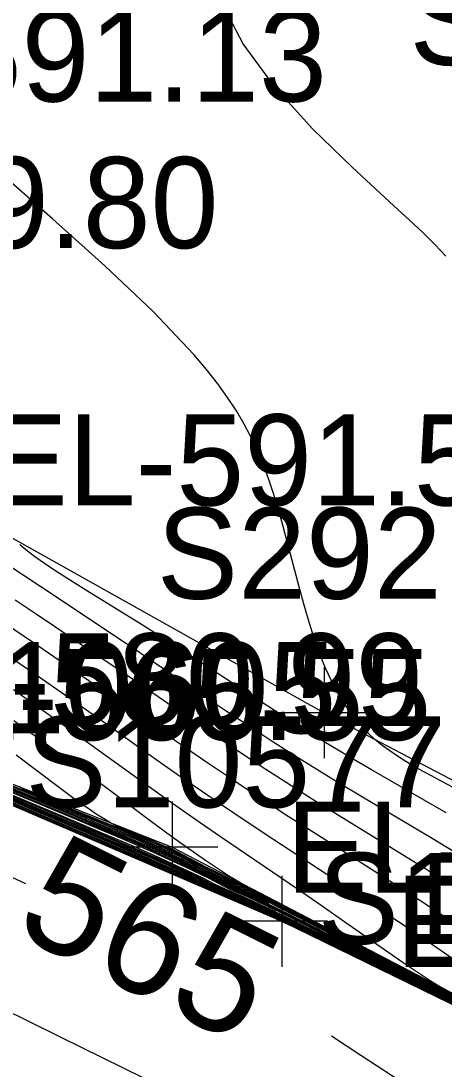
# Model space of a CAD drawing. Extents: x 1729869 to 1735532, y 648588 to 653771.
# Drawn here: x 1730553.15 to 1730571.7, y 652533.27 to 652579.26 of the extents above; entities that cross this region are included whole.
import ezdxf

# ---------------------------------------------------------------- set-up
doc = ezdxf.new("R2010")
doc.units = 0
for name, color, linetype in [('SURVEY - CONTOURS - Index with Text', 7, 'Continuous'), ('SURVEY - CONTOURS - Intermediate with optional Text', 7, 'Continuous'), ('SURVEY - DTM - Breaklines', 7, 'Continuous'), ('SURVEY - DTM - Breaklines - Points - Elevations', 7, 'Continuous'), ('SURVEY - DTM - Breaklines - Points - Locators', 7, 'Continuous'), ('SURVEY - DTM - Breaklines - Points - Numbers', 7, 'Continuous'), ('SURVEY - DTM - Spot Points - Point Numbers', 7, 'Continuous'), ('SURVEY - NON-TRANSPORTATION - Features', 7, 'Continuous'), ('SURVEY - NON-TRANSPORTATION - Features - Points - Elevations', 7, 'Continuous'), ('SURVEY - NON-TRANSPORTATION - Features - Points - Locators', 7, 'Continuous'), ('SURVEY - NON-TRANSPORTATION - Features - Points - Numbers', 7, 'Continuous')]:
    doc.layers.add(name, color=color, linetype=linetype)

msp = doc.modelspace()

# ---------------------------------------------------------------- linework, layer by layer
at = {"layer": 'SURVEY - CONTOURS - Index with Text'}
for points in [[(1730553.373, 652541.398), (1730552.774, 652541.667), (1730549.472, 652543.135), (1730547.163, 652544.157), (1730544.392, 652545.382), (1730542.613, 652546.174), (1730542.112, 652546.4), (1730541.622, 652546.623), (1730540.94, 652546.938), (1730540.335, 652547.224), (1730539.645, 652547.559), (1730539.052, 652547.852), (1730538.163, 652548.301), (1730536.994, 652548.9), (1730532.175, 652551.383), (1730526.102, 652554.497), (1730523.3, 652555.929), (1730521.183, 652557.005), (1730519.4, 652557.903)], [(1730571.988, 652541.356), (1730570.906, 652542.033), (1730567.795, 652543.963), (1730565.968, 652545.089), (1730565.316, 652545.497), (1730564.731, 652545.869), (1730563.883, 652546.417), (1730563.156, 652546.895), (1730562.249, 652547.499), (1730561.167, 652548.229), (1730560.058, 652548.984), (1730557.568, 652550.693), (1730556.278, 652551.57), (1730554.619, 652552.692), (1730553.821, 652553.227), (1730552.899, 652553.84)], [(1730573.015, 652536.041), (1730569.508, 652537.878), (1730566.199, 652539.615), (1730565.045, 652540.216), (1730563.901, 652540.807), (1730562.925, 652541.304), (1730562.37, 652541.583), (1730561.824, 652541.855), (1730561.275, 652542.13), (1730559.817, 652542.9), (1730559.698, 652542.953), (1730559.215, 652543.152), (1730559.021, 652543.235), (1730557.377, 652543.908), (1730557.084, 652544.069), (1730556.77, 652544.256), (1730556.454, 652544.457), (1730556.136, 652544.671), (1730555.815, 652544.897), (1730555.491, 652545.131), (1730554.903, 652545.568), (1730552.948, 652547.043)], [(1730573.404, 652535.524), (1730570.649, 652536.894), (1730567.726, 652538.353), (1730566.306, 652539.054), (1730565.381, 652539.505), (1730564.463, 652539.944), (1730563.507, 652540.388), (1730562.588, 652540.805), (1730562.097, 652541.019), (1730561.015, 652541.484), (1730560.824, 652541.577), (1730560.677, 652541.655), (1730560.506, 652541.738), (1730559.29, 652542.277), (1730558.352, 652542.687), (1730556.9, 652543.314), (1730554.852, 652544.188), (1730551.329, 652545.683)], [(1730564.038, 652540.53), (1730563.71, 652540.694), (1730563.472, 652540.806), (1730563.029, 652540.998), (1730561.804, 652541.645), (1730560.977, 652542.052), (1730560.568, 652542.251), (1730560.02, 652542.512), (1730559.455, 652542.775), (1730558.811, 652543.067), (1730558.3, 652543.292), (1730557.777, 652543.518), (1730556.906, 652543.886), (1730556.007, 652544.26), (1730552.534, 652545.687)], [(1730572.842, 652535.906), (1730570.511, 652537.085), (1730568.019, 652538.349), (1730566.873, 652538.927), (1730566.211, 652539.258)], [(1730574.778, 652529.523), (1730571.295, 652531.755), (1730570.12, 652532.515), (1730568.047, 652533.867), (1730566.767, 652534.704)]]:
    msp.add_lwpolyline(points, dxfattribs=at)
at = {"layer": 'SURVEY - CONTOURS - Intermediate with optional Text'}
for points in [[(1730571.774, 652568.943), (1730571.544, 652569.194), (1730571.294, 652569.456), (1730571.024, 652569.728), (1730570.734, 652570.013), (1730569.313, 652571.332), (1730567.668, 652572.842), (1730565.949, 652574.518), (1730564.305, 652576.333), (1730562.887, 652578.263), (1730561.844, 652580.281)], [(1730572.267, 652545.539), (1730571.668, 652545.855), (1730570.934, 652546.25), (1730570.782, 652546.333), (1730570.396, 652546.55), (1730570.023, 652546.768), (1730569.664, 652546.992), (1730569.318, 652547.226), (1730568.986, 652547.473), (1730568.668, 652547.737), (1730568.351, 652548.035), (1730568.049, 652548.355), (1730567.763, 652548.697), (1730567.494, 652549.06), (1730567.24, 652549.444), (1730567.003, 652549.847), (1730566.753, 652550.328), (1730566.521, 652550.832), (1730566.306, 652551.356), (1730566.105, 652551.898), (1730565.917, 652552.456), (1730565.738, 652553.028), (1730565.537, 652553.722), (1730565.344, 652554.428), (1730565.155, 652555.142), (1730564.78, 652556.582), (1730564.588, 652557.3), (1730564.414, 652557.914), (1730564.229, 652558.527), (1730564.025, 652559.14), (1730563.796, 652559.756), (1730563.535, 652560.378), (1730563.236, 652561.008), (1730562.937, 652561.572), (1730562.598, 652562.147), (1730562.214, 652562.738), (1730561.779, 652563.346), (1730561.288, 652563.975), (1730560.737, 652564.629), (1730558.947, 652566.512), (1730556.829, 652568.519), (1730554.537, 652570.575), (1730552.226, 652572.605)], [(1730571.788, 652544.506), (1730568.514, 652546.401), (1730567.534, 652546.974), (1730567.057, 652547.257), (1730566.411, 652547.646), (1730565.88, 652547.972), (1730565.531, 652548.19), (1730564.878, 652548.605), (1730564.218, 652549.032), (1730563.19, 652549.705), (1730561.622, 652550.733), (1730560.515, 652551.453), (1730559.647, 652552.01), (1730559.036, 652552.397), (1730558.441, 652552.77), (1730556.07, 652554.245), (1730555.168, 652554.81), (1730554.59, 652555.181), (1730554.19, 652555.447), (1730553.808, 652555.715), (1730553.445, 652555.988), (1730553.106, 652556.266)], [(1730572.446, 652542.614), (1730571.174, 652543.379), (1730568.202, 652545.159), (1730566.933, 652545.919), (1730566.118, 652546.413), (1730565.389, 652546.866), (1730564.684, 652547.313), (1730564.126, 652547.673), (1730563.284, 652548.225), (1730562.105, 652549.009), (1730560.796, 652549.887), (1730558.036, 652551.749), (1730556.561, 652552.737), (1730554.748, 652553.946), (1730553.29, 652554.909), (1730551.703, 652555.947)], [(1730558.542, 652532.865), (1730554.917, 652534.65), (1730553.466, 652535.363), (1730552.395, 652535.896), (1730551.339, 652536.423), (1730550.539, 652536.816), (1730549.827, 652537.16), (1730546.93, 652538.537), (1730545.431, 652539.243), (1730543.524, 652540.139), (1730540.159, 652541.734), (1730539.416, 652542.091), (1730538.722, 652542.429), (1730538.042, 652542.766), (1730537.132, 652543.224), (1730536.164, 652543.718), (1730534.602, 652544.525), (1730529.947, 652546.935), (1730525.736, 652549.104), (1730520.3, 652551.895), (1730517.632, 652553.258)], [(1730571.929, 652539.821), (1730571.111, 652540.359), (1730570.209, 652540.944), (1730567.743, 652542.528), (1730566.651, 652543.224), (1730565.408, 652544.013), (1730564.755, 652544.431), (1730564.072, 652544.874), (1730563.091, 652545.518), (1730562.263, 652546.07), (1730561.35, 652546.688), (1730560.359, 652547.366), (1730559.43, 652548.01), (1730557.492, 652549.365), (1730556.365, 652550.146), (1730554.599, 652551.362), (1730553.661, 652552.003), (1730552.519, 652552.776)], [(1730572.101, 652538.089), (1730571.149, 652538.745), (1730570.204, 652539.388), (1730569.272, 652540.014), (1730567.907, 652540.922), (1730566.565, 652541.81), (1730564.2, 652543.358), (1730563.031, 652544.132), (1730561.951, 652544.856), (1730561.063, 652545.461), (1730560.152, 652546.091), (1730559.417, 652546.605), (1730558.468, 652547.278), (1730557, 652548.323), (1730555.686, 652549.249), (1730553.955, 652550.459), (1730552.882, 652551.202)], [(1730571.752, 652536.737), (1730571.473, 652536.905), (1730571.089, 652537.146), (1730570.7, 652537.399), (1730570.306, 652537.663), (1730569.908, 652537.935), (1730569.096, 652538.5), (1730567.356, 652539.719), (1730566.31, 652540.448), (1730565.275, 652541.163), (1730564.176, 652541.914), (1730561.907, 652543.455), (1730560.97, 652544.097), (1730560.234, 652544.609), (1730559.454, 652545.16), (1730558.89, 652545.563), (1730556.497, 652547.293), (1730555.38, 652548.094), (1730554.02, 652549.061), (1730552.819, 652549.908)], [(1730572.602, 652536.281), (1730570.025, 652537.627), (1730568.102, 652538.624), (1730566.873, 652539.259), (1730564.204, 652540.662), (1730563.968, 652540.766), (1730563.693, 652540.913), (1730563.426, 652541.059), (1730563.164, 652541.205), (1730562.905, 652541.355), (1730562.646, 652541.508), (1730562.294, 652541.724), (1730561.942, 652541.95), (1730561.591, 652542.181), (1730561.244, 652542.417), (1730560.902, 652542.654), (1730560.372, 652543.031), (1730559.772, 652543.465), (1730558.822, 652544.168), (1730556.93, 652545.574), (1730555.762, 652546.436), (1730554.624, 652547.265), (1730553.733, 652547.91), (1730552.835, 652548.552)], [(1730572.924, 652535.908), (1730570.745, 652537.016), (1730567.793, 652538.522), (1730566.003, 652539.429), (1730564.896, 652539.985), (1730564.532, 652540.166), (1730564.4, 652540.235), (1730564.285, 652540.288), (1730563.508, 652540.667), (1730563.201, 652540.809), (1730562.567, 652541.082), (1730562.229, 652541.245), (1730561.481, 652541.64), (1730561.128, 652541.815), (1730560.412, 652542.157), (1730559.805, 652542.441), (1730559.302, 652542.671), (1730558.671, 652542.954), (1730558.03, 652543.235), (1730557.375, 652543.516), (1730556.211, 652544.007), (1730553.681, 652545.059), (1730548.101, 652547.365)], [(1730572.913, 652536.046), (1730568.045, 652538.577), (1730564.341, 652540.503), (1730563.929, 652540.716), (1730563.61, 652540.867), (1730562.648, 652541.375), (1730562.155, 652541.631), (1730561.675, 652541.875), (1730561.197, 652542.116), (1730560.723, 652542.35), (1730560.091, 652542.656), (1730559.602, 652542.886), (1730559.097, 652543.116), (1730558.551, 652543.357), (1730558.177, 652543.517), (1730557.676, 652543.729), (1730557.159, 652543.941), (1730556.631, 652544.155), (1730556.094, 652544.368), (1730555.552, 652544.58), (1730554.688, 652544.912), (1730554.528, 652544.973), (1730554.385, 652545.032), (1730554.163, 652545.126), (1730550.212, 652546.736)], [(1730572.029, 652536.127), (1730567.584, 652538.31), (1730566.957, 652538.616), (1730566.338, 652538.915), (1730565.729, 652539.207), (1730564.864, 652539.614), (1730564.159, 652539.939), (1730563.342, 652540.307), (1730562.741, 652540.573), (1730562.133, 652540.839), (1730560.903, 652541.371), (1730549.682, 652546.181)], [(1730573.001, 652535.913), (1730571.395, 652536.733), (1730567.638, 652538.662), (1730565.773, 652539.615), (1730564.556, 652540.23), (1730563.642, 652540.685), (1730563.381, 652540.807), (1730562.876, 652541.025), (1730562.563, 652541.186), (1730561.698, 652541.643), (1730561.302, 652541.839), (1730560.516, 652542.219), (1730559.855, 652542.532), (1730559.312, 652542.783), (1730558.764, 652543.029), (1730558.208, 652543.274), (1730557.64, 652543.519), (1730556.803, 652543.873), (1730555.507, 652544.411), (1730551.004, 652546.264)], [(1730572.802, 652536.058), (1730569.853, 652537.581), (1730565.916, 652539.612), (1730564.428, 652540.374), (1730563.78, 652540.702), (1730563.564, 652540.804), (1730563.378, 652540.884), (1730563.157, 652540.989), (1730562.376, 652541.401), (1730561.913, 652541.643), (1730561.047, 652542.073), (1730560.619, 652542.283), (1730560.048, 652542.557), (1730559.46, 652542.832), (1730558.856, 652543.106), (1730558.156, 652543.414), (1730557.47, 652543.708), (1730556.547, 652544.096), (1730555.119, 652544.685), (1730553.199, 652545.47), (1730551.636, 652546.104)], [(1730573.223, 652535.558), (1730569.183, 652537.551), (1730567.592, 652538.336), (1730566.468, 652538.885), (1730565.917, 652539.15), (1730565.087, 652539.545), (1730564.315, 652539.905), (1730563.917, 652540.087), (1730563.381, 652540.329), (1730562.837, 652540.571), (1730561.736, 652541.055), (1730559.552, 652542.001), (1730556.472, 652543.326), (1730550.935, 652545.697)], [(1730574.716, 652534.927), (1730571.453, 652536.561), (1730570.569, 652537.004), (1730569.966, 652537.31), (1730567.898, 652538.352), (1730566.649, 652538.977), (1730565.649, 652539.473), (1730564.773, 652539.901), (1730564.475, 652540.05), (1730564.335, 652540.113), (1730563.643, 652540.441), (1730563.245, 652540.627), (1730562.849, 652540.809), (1730561.972, 652541.186), (1730561.523, 652541.384), (1730561.029, 652541.644), (1730560.781, 652541.768), (1730559.805, 652542.215), (1730559.283, 652542.45), (1730558.486, 652542.802), (1730557.67, 652543.157), (1730556.523, 652543.648), (1730554.49, 652544.507), (1730551.351, 652545.825)], [(1730574.607, 652534.963), (1730571.353, 652536.588), (1730570.432, 652537.049), (1730568.278, 652538.133), (1730566.966, 652538.789), (1730565.835, 652539.349), (1730565.015, 652539.749), (1730564.744, 652539.88), (1730564.47, 652540.017), (1730564.319, 652540.083), (1730563.597, 652540.423), (1730563.18, 652540.617), (1730562.762, 652540.808), (1730561.341, 652541.421), (1730560.913, 652541.647), (1730560.692, 652541.757), (1730559.676, 652542.217), (1730558.864, 652542.578), (1730558.011, 652542.951), (1730556.703, 652543.514), (1730554.887, 652544.285), (1730551.571, 652545.683)], [(1730572.882, 652535.907), (1730570.628, 652537.05), (1730568.081, 652538.347), (1730566.267, 652539.263), (1730565.213, 652539.791), (1730564.512, 652540.139), (1730564.384, 652540.205), (1730564.325, 652540.231), (1730563.442, 652540.657), (1730563.112, 652540.81), (1730562.415, 652541.109), (1730562.056, 652541.278), (1730561.371, 652541.64), (1730561.042, 652541.803), (1730560.36, 652542.126), (1730559.659, 652542.451), (1730558.962, 652542.766), (1730558.284, 652543.065), (1730557.594, 652543.365), (1730556.504, 652543.828), (1730554.992, 652544.461), (1730551.644, 652545.853)], [(1730572.385, 652536.115), (1730570.713, 652536.956), (1730568.361, 652538.147), (1730566.761, 652538.952), (1730565.424, 652539.617), (1730564.803, 652539.922), (1730564.42, 652540.114), (1730564.281, 652540.175), (1730563.69, 652540.458), (1730563.311, 652540.637), (1730562.936, 652540.81), (1730562.117, 652541.162), (1730561.702, 652541.347), (1730561.144, 652541.642), (1730560.869, 652541.78), (1730559.945, 652542.207), (1730559.286, 652542.505), (1730558.532, 652542.84), (1730557.761, 652543.176), (1730556.641, 652543.655), (1730554.936, 652544.374), (1730551.808, 652545.684)], [(1730572.964, 652535.909), (1730570.862, 652536.981), (1730567.872, 652538.512), (1730565.702, 652539.616), (1730564.544, 652540.198), (1730564.364, 652540.29), (1730564.31, 652540.314), (1730563.575, 652540.676), (1730563.29, 652540.808), (1730562.721, 652541.053), (1730562.398, 652541.214), (1730561.59, 652541.641), (1730561.215, 652541.827), (1730560.464, 652542.188), (1730559.83, 652542.486), (1730559.307, 652542.727), (1730558.718, 652542.991), (1730558.119, 652543.254), (1730557.507, 652543.518), (1730556.703, 652543.858), (1730555.464, 652544.374), (1730551.84, 652545.87)], [(1730572.599, 652536.186), (1730565.512, 652539.856), (1730564.082, 652540.592), (1730563.852, 652540.709), (1730563.66, 652540.801), (1730563.504, 652540.868), (1730563.275, 652540.985), (1730562.505, 652541.392), (1730562.03, 652541.637), (1730561.123, 652542.093), (1730560.675, 652542.314), (1730560.078, 652542.603), (1730559.617, 652542.82), (1730559.106, 652543.055), (1730558.484, 652543.332), (1730558.058, 652543.518), (1730557.588, 652543.719), (1730557.105, 652543.923), (1730556.61, 652544.129), (1730555.595, 652544.544), (1730554.256, 652545.083), (1730553.289, 652545.468), (1730552.173, 652545.906)], [(1730572.755, 652536.152), (1730568.968, 652538.127), (1730564, 652540.727), (1730563.861, 652540.793), (1730562.783, 652541.361), (1730562.268, 652541.625), (1730561.755, 652541.887), (1730561.244, 652542.142), (1730560.738, 652542.389), (1730560.239, 652542.627), (1730560.038, 652542.724), (1730559.783, 652542.859), (1730559.366, 652543.03), (1730558.94, 652543.212), (1730558.684, 652543.32), (1730554.698, 652544.95), (1730554.392, 652545.081), (1730553.367, 652545.499), (1730553.095, 652545.646)], [(1730574.474, 652534.977), (1730571.572, 652536.413), (1730567.674, 652538.351), (1730566.676, 652538.843), (1730565.705, 652539.316), (1730564.876, 652539.713), (1730564.115, 652540.07), (1730563.463, 652540.369), (1730562.497, 652540.805), (1730561.992, 652541.026), (1730560.872, 652541.508), (1730560.673, 652541.598), (1730560.557, 652541.659), (1730560.406, 652541.732), (1730559.305, 652542.215), (1730557.801, 652542.868), (1730555.785, 652543.734), (1730551.694, 652545.477)], [(1730574.743, 652534.877), (1730571.252, 652536.616), (1730569.498, 652537.494), (1730567.781, 652538.354), (1730566.422, 652539.028), (1730565.471, 652539.494), (1730564.716, 652539.858), (1730564.467, 652539.98), (1730564.385, 652540.016), (1730563.984, 652540.204), (1730563.115, 652540.607), (1730562.676, 652540.807), (1730561.171, 652541.455), (1730560.974, 652541.556), (1730560.795, 652541.65), (1730560.6, 652541.747), (1730559.468, 652542.254), (1730558.395, 652542.726), (1730557.023, 652543.319), (1730555.435, 652543.997), (1730552.043, 652545.433)], [(1730573.177, 652535.599), (1730569.828, 652537.256), (1730567.628, 652538.346), (1730566.575, 652538.863), (1730565.552, 652539.357), (1730564.835, 652539.698), (1730564.109, 652540.036), (1730563.421, 652540.35), (1730562.912, 652540.578), (1730561.884, 652541.034), (1730560.541, 652541.612), (1730560.436, 652541.665), (1730560.298, 652541.729), (1730558.808, 652542.377), (1730556.631, 652543.315), (1730552.619, 652545.031)]]:
    msp.add_lwpolyline(points, dxfattribs=at)
at = {"layer": 'SURVEY - DTM - Breaklines'}
for points in [[(1730441.393, 652642.803), (1730443.373, 652630.982), (1730453.252, 652621.097), (1730462.84, 652612.866), (1730470.362, 652599.998), (1730480.732, 652594.755), (1730532.127, 652571.293), (1730546.64, 652560.001), (1730566.441, 652548.905), (1730603.456, 652529.492), (1730615.327, 652524.96), (1730625.391, 652526.978), (1730642.944, 652518.809), (1730669.4, 652502.967), (1730704.75, 652484.698), (1730707.44, 652490.134), (1730690.003, 652527.227), (1730647.835, 652566.827), (1730612.187, 652598.727), (1730586.615, 652631.581), (1730568.094, 652657.759), (1730545.903, 652690.538), (1730525.357, 652726.957), (1730505.615, 652783.359)], [(1730490.551, 652573.025), (1730512.295, 652563.924), (1730541.458, 652549.701), (1730564.585, 652539.751), (1730587.282, 652528.665), (1730610.102, 652517.978), (1730632.586, 652506.602), (1730654.515, 652494.29), (1730676.681, 652482.104), (1730697.114, 652470.375), (1730699.311, 652471.065), (1730704.444, 652479.186)]]:
    msp.add_lwpolyline(points, dxfattribs=at)
at = {"layer": 'SURVEY - DTM - Breaklines - Points - Locators'}
for p, q in [((1730566.441, 652550.905), (1730566.441, 652546.905)), ((1730568.441, 652548.905), (1730564.441, 652548.905)), ((1730564.585, 652541.751), (1730564.585, 652537.751)), ((1730566.585, 652539.751), (1730562.585, 652539.751))]:
    msp.add_line(p, q, dxfattribs=at)
at = {"layer": 'SURVEY - NON-TRANSPORTATION - Features'}
msp.add_lwpolyline([(1730429.343, 652607.489), (1730442.957, 652602.574), (1730457.146, 652595.264), (1730458.959, 652590.312), (1730476.962, 652581.597), (1730495.146, 652573.243), (1730515.444, 652562.916), (1730523.13, 652559.158), (1730541.104, 652550.387), (1730559.777, 652543.004), (1730577.511, 652533.756), (1730595.53, 652525.071), (1730613.788, 652516.865), (1730634.557, 652513.648), (1730652.947, 652505.702), (1730671.445, 652497.973), (1730688.349, 652487.075), (1730703.072, 652482.66), (1730707.144, 652485.016), (1730710.458, 652487.482)], dxfattribs=at)
at = {"layer": 'SURVEY - NON-TRANSPORTATION - Features - Points - Locators'}
for p, q in [((1730559.777, 652545.004), (1730559.777, 652541.004)), ((1730561.777, 652543.004), (1730557.777, 652543.004))]:
    msp.add_line(p, q, dxfattribs=at)

# ---------------------------------------------------------------- texts
at = {"layer": 'SURVEY - CONTOURS - Index with Text'}
msp.add_text('565', height=5, rotation=333.4442, dxfattribs=at).set_placement((1730552.73, 652539.292))
at = {"layer": 'SURVEY - DTM - Breaklines - Points - Elevations'}
for s, p in [('EL-591.13', (1730541.882, 652575.726)), ('EL-589.80', (1730537.127, 652569.293)), ('EL-591.57', (1730551.64, 652558.001)), ('EL-565.55', (1730546.458, 652547.701)), ('EL-565.54', (1730569.585, 652537.751))]:
    msp.add_text(s, height=4, dxfattribs=at).set_placement(p)
at = {"layer": 'SURVEY - DTM - Breaklines - Points - Numbers'}
for s, p in [('S292', (1730559.105, 652553.905)), ('S10577', (1730553.345, 652544.751))]:
    msp.add_text(s, height=4, dxfattribs=at).set_placement(p)
at = {"layer": 'SURVEY - DTM - Spot Points - Point Numbers'}
msp.add_text('S293', height=4, dxfattribs=at).set_placement((1730570.183, 652577.336))
at = {"layer": 'SURVEY - NON-TRANSPORTATION - Features - Points - Elevations'}
for s, p in [('EL-580.99', (1730546.104, 652548.387)), ('EL-585.67', (1730564.777, 652541.004))]:
    msp.add_text(s, height=4, dxfattribs=at).set_placement(p)
at = {"layer": 'SURVEY - NON-TRANSPORTATION - Features - Points - Numbers'}
for s, p in [('S10605', (1730548.537, 652548.004)), ('S10606', (1730566.161, 652538.756))]:
    msp.add_text(s, height=4, dxfattribs=at).set_placement(p)

doc.saveas('drawing.dxf')
